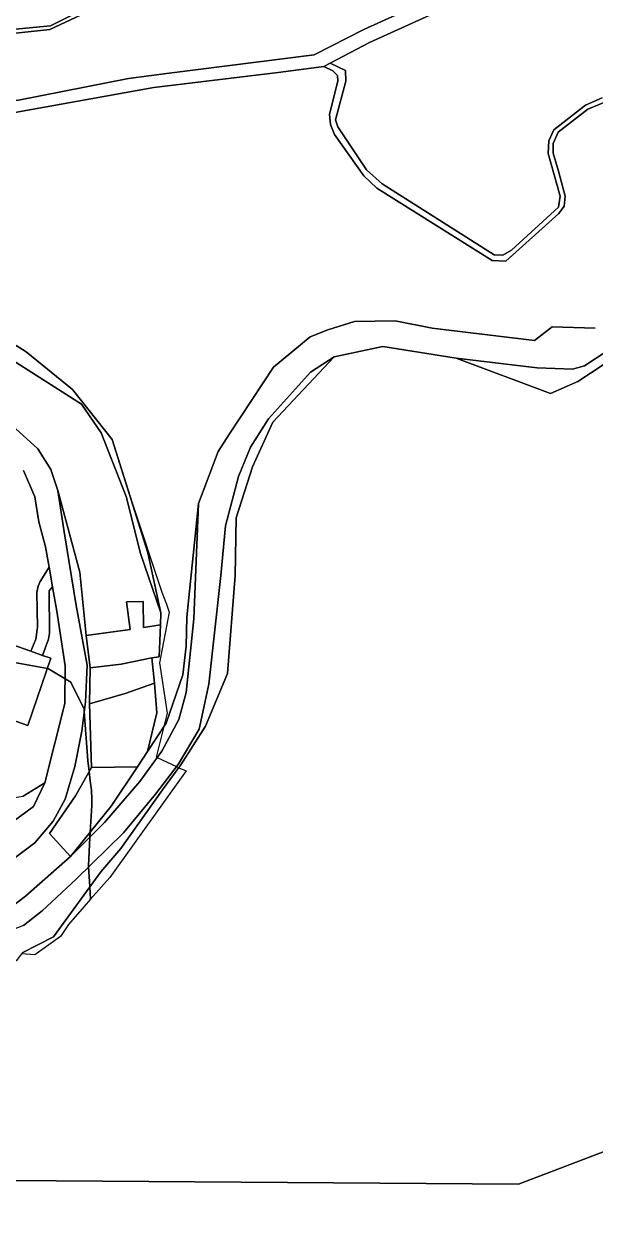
# Model space of a CAD drawing. Extents: x -477304 to -465429, y -1159113 to -1149210.
# Drawn here: x -466977 to -466642, y -1153491 to -1152788 of the extents above; entities that cross this region are included whole.
import ezdxf

# ---------------------------------------------------------------- set-up
doc = ezdxf.new("R2010")
doc.units = 0
for name, color, linetype in [('BPEJ_s', 7, 'Continuous'), ('orna_s', 7, 'Continuous'), ('ostatni_s', 7, 'Continuous'), ('PUPFL_s', 7, 'Continuous'), ('trav_porost_s', 7, 'Continuous'), ('voda_s', 7, 'Continuous')]:
    doc.layers.add(name, color=color, linetype=linetype)

msp = doc.modelspace()

# ---------------------------------------------------------------- linework, layer by layer
at = {"layer": 'BPEJ_s'}
for points in [[(-466981.45, -1152976.3), (-466975.46, -1152980.09), (-466948.4, -1153002.05), (-466925.09, -1153031.35), (-466913.46, -1153068.53), (-466896.02, -1153120.69), (-466893.4, -1153127.82), (-466891.72, -1153132.38), (-466897.45, -1153162.2), (-466892.92, -1153191.55), (-466894.88, -1153199.41), (-466899.36, -1153217.32), (-466898.77, -1153217.59), (-466887.47, -1153222.85), (-466886.07, -1153223.5), (-466881.94, -1153225.43), (-466926.56, -1153287.7), (-466937.76, -1153300.57)], [(-466981.45, -1152976.3), (-466975.46, -1152980.09), (-466948.4, -1153002.05), (-466925.09, -1153031.35), (-466913.46, -1153068.53), (-466896.02, -1153120.69), (-466893.4, -1153127.82), (-466891.72, -1153132.38), (-466897.45, -1153162.2), (-466892.92, -1153191.55), (-466894.88, -1153199.41), (-466899.36, -1153217.32), (-466898.77, -1153217.59), (-466887.47, -1153222.85), (-466886.07, -1153223.5), (-466881.94, -1153225.43), (-466926.56, -1153287.7), (-466937.76, -1153300.57), (-466941.47, -1153304.82), (-466950.66, -1153315.38), (-466955.43, -1153322.3), (-466970.46, -1153333.04), (-466978.33, -1153332.56)], [(-466937.76, -1153300.57), (-466938.22, -1153293.15), (-466938.94, -1153281.5), (-466938.95, -1153281.28), (-466938.96, -1153281.02), (-466938.25, -1153264.32), (-466938.23, -1153264.08), (-466938.05, -1153261.21), (-466937.06, -1153245.71), (-466937.16, -1153241.88), (-466937.29, -1153236.64), (-466937.97, -1153231.12), (-466938.64, -1153225.77), (-466939.44, -1153219.23), (-466941.48, -1153190.63), (-466941.59, -1153189.16), (-466949.46, -1153173.42), (-466952.66, -1153171.46), (-466962.35, -1153165.54), (-466963.06, -1153165.41), (-466982.39, -1153161.96)], [(-466982.39, -1153161.96), (-466963.06, -1153165.41)], [(-466963.06, -1153165.41), (-466962.35, -1153165.54), (-466952.66, -1153171.46), (-466949.46, -1153173.42), (-466941.59, -1153189.16), (-466941.48, -1153190.63), (-466939.44, -1153219.23), (-466938.64, -1153225.77), (-466937.97, -1153231.12), (-466937.29, -1153236.64), (-466937.16, -1153241.88), (-466937.06, -1153245.71), (-466938.05, -1153261.21), (-466938.23, -1153264.08), (-466938.25, -1153264.32), (-466938.96, -1153281.02), (-466938.95, -1153281.28), (-466938.94, -1153281.5), (-466938.22, -1153293.15), (-466937.76, -1153300.57)], [(-466937.76, -1153300.57), (-466941.47, -1153304.82), (-466950.66, -1153315.38), (-466955.43, -1153322.3), (-466970.46, -1153333.04), (-466978.33, -1153332.56), (-466981.19, -1153336.38), (-466998.61, -1153350.93), (-467002.91, -1153413.68), (-467003.86, -1153433.96), (-467006.36, -1153464.36), (-467006.39, -1153464.72), (-467006.41, -1153465.04), (-467006.45, -1153465.52), (-467006.49, -1153465.93), (-467016.75, -1153468.56), (-467038.7, -1153479.53), (-467066.37, -1153504.58)]]:
    msp.add_lwpolyline(points, dxfattribs=at)
at = {"layer": 'orna_s'}
for points in [[(-466943.06, -1153010.59), (-466983.45, -1152984.84), (-466988.21, -1152982.16), (-466981.45, -1152976.3), (-466975.46, -1152980.09), (-466948.4, -1153002.05), (-466925.09, -1153031.35), (-466904.3, -1153097.8), (-466896.69, -1153132.76), (-466908.49, -1153098.09), (-466916.91, -1153064.74), (-466931.55, -1153027.51)], [(-466983.45, -1152984.84), (-466943.06, -1153010.59), (-466931.55, -1153027.51), (-466916.91, -1153064.74), (-466908.49, -1153098.09), (-466896.69, -1153132.76), (-466896.82, -1153139.86), (-466906.84, -1153141.34), (-466907.05, -1153126.24), (-466916.86, -1153126.36), (-466914.7, -1153142.54), (-466940.42, -1153146.17), (-466944.15, -1153109.03), (-466956.89, -1153061.25), (-466961.08, -1153048.94), (-466968.74, -1153036.79), (-466981.81, -1153024.88), (-466995.7, -1153017.07), (-467006.64, -1153014.84), (-467002.5, -1153001.18), (-466990.29, -1152989.3)]]:
    msp.add_lwpolyline(points, close=True, dxfattribs=at)
at = {"layer": 'ostatni_s'}
for points in [[(-466626.44, -1152741.44), (-466708.25, -1152768.77), (-466774.47, -1152799.01), (-466797.52, -1152811.04), (-466801.23, -1152812.97), (-466828, -1152816.55), (-466900.68, -1152825.33), (-466982.08, -1152839.95), (-467019.96, -1152844.33), (-467041.02, -1152845.7), (-467039.95, -1152839.06), (-466979.98, -1152832.68), (-466915.65, -1152820.09), (-466891.79, -1152816.88), (-466806.88, -1152806.13), (-466777.84, -1152791.41), (-466714.05, -1152762.26), (-466597.87, -1152724.65)], [(-466636.66, -1152833.98), (-466646.77, -1152837.9), (-466664.12, -1152851.39), (-466666.97, -1152858.08), (-466666.97, -1152863.74), (-466663.77, -1152874.22), (-466659.88, -1152888.84), (-466660.61, -1152894.73), (-466663.58, -1152899.07), (-466694.62, -1152926.95), (-466702.64, -1152926.52), (-466770.25, -1152884.21), (-466777.86, -1152876.95), (-466795.09, -1152852.75), (-466797.38, -1152846.95), (-466797.94, -1152840.91), (-466793.02, -1152821.67), (-466793.21, -1152818.27), (-466795.89, -1152815.49), (-466801.23, -1152812.97), (-466797.52, -1152811.04), (-466788.61, -1152815.35), (-466788.42, -1152821.62), (-466794.48, -1152844.26), (-466793.11, -1152848.37), (-466776.26, -1152873.41), (-466767.06, -1152881.71), (-466701.6, -1152923.27), (-466696.51, -1152923.46), (-466691.46, -1152920.49), (-466663.91, -1152895.44), (-466662.8, -1152888.98), (-466669.94, -1152864.03), (-466669.61, -1152856.57), (-466666.67, -1152850.16), (-466647.97, -1152835.68), (-466638.26, -1152831.34)], [(-466984.04, -1153305.01), (-466975.86, -1153298.73), (-466949.61, -1153275.43), (-466929.74, -1153255.61), (-466908.99, -1153231.63), (-466896.01, -1153213.8), (-466886.14, -1153195.34), (-466881.77, -1153179.39), (-466877.42, -1153136.3), (-466874.69, -1153068.82), (-466863.13, -1153038.45), (-466856.46, -1153028), (-466830.68, -1152988.95), (-466809.19, -1152971.31), (-466798.81, -1152967.14), (-466783.27, -1152962.27), (-466759.55, -1152961.89), (-466737.9, -1152966.25), (-466677.86, -1152973.41), (-466667.61, -1152965.4), (-466642.48, -1152966.21)], [(-466635.55, -1152979.75), (-466648.61, -1152988.24), (-466655.7, -1152990.12), (-466676.31, -1152989.35), (-466723.72, -1152983.73), (-466766.72, -1152976.89), (-466795.24, -1152982.99), (-466809.02, -1152992), (-466833.57, -1153019.19), (-466844.12, -1153035.8), (-466851.19, -1153053.06), (-466858.75, -1153081.88), (-466861.55, -1153110.97), (-466868.55, -1153174.6), (-466874.2, -1153200.92), (-466886.61, -1153221.72), (-466899.71, -1153238.94), (-466918.62, -1153261.67), (-466946.34, -1153288.73), (-466966.17, -1153307.23), (-466977.1, -1153315.85), (-466986.71, -1153319.56)], [(-466977.1, -1153315.85), (-466966.17, -1153307.23), (-466946.34, -1153288.73), (-466918.62, -1153261.67), (-466899.71, -1153238.94), (-466886.61, -1153221.72), (-466874.2, -1153200.92), (-466868.55, -1153174.6), (-466861.55, -1153110.97), (-466858.75, -1153081.88), (-466851.19, -1153053.06), (-466844.12, -1153035.8), (-466833.57, -1153019.19), (-466809.02, -1152992), (-466795.24, -1152982.99), (-466831.13, -1153021.25), (-466842.96, -1153047.34), (-466852.57, -1153077.3), (-466853.13, -1153110.97), (-466857.66, -1153168.45), (-466870.51, -1153199.15), (-466884.88, -1153221.9), (-466895.74, -1153236.47), (-466920.15, -1153270.83), (-466931.84, -1153284.38), (-466959.53, -1153322.44), (-466977.83, -1153331.87)], [(-466981.81, -1153024.88), (-466968.74, -1153036.79), (-466961.08, -1153048.94), (-466956.89, -1153061.25), (-466953.29, -1153085.49), (-466946.34, -1153128.64), (-466939.75, -1153163.41), (-466940.81, -1153185.03), (-466942.88, -1153202.21), (-466947.12, -1153222.88), (-466952.78, -1153241.9), (-466959.78, -1153254.83), (-466970.35, -1153267.47), (-466997.37, -1153287.62)], [(-466983.08, -1153255.07), (-466971.31, -1153246.22), (-466964.62, -1153232.32), (-466952.8, -1153185.94), (-466952.59, -1153163.87), (-466957.62, -1153131.79), (-466960.08, -1153117.68), (-466962.11, -1153106.03), (-466964.17, -1153094.23), (-466968.18, -1153079.51), (-466970.47, -1153065), (-466977.11, -1153049.5)], [(-466997.37, -1153287.62), (-466970.35, -1153267.47), (-466959.78, -1153254.83), (-466952.78, -1153241.9), (-466947.12, -1153222.88), (-466942.88, -1153202.21), (-466940.81, -1153185.03), (-466939.75, -1153163.41), (-466946.34, -1153128.64), (-466953.29, -1153085.49), (-466956.89, -1153061.25), (-466944.15, -1153109.03), (-466940.42, -1153146.17), (-466938.09, -1153165.07), (-466938.35, -1153186.08), (-466937.26, -1153223.3), (-466946.59, -1153240.07), (-466961.83, -1153261.95), (-466949.61, -1153275.43), (-466975.86, -1153298.73), (-466984.04, -1153305.01)]]:
    msp.add_lwpolyline(points, dxfattribs=at)
for points in [[(-466622.91, -1152977.83), (-466652.53, -1152997.49), (-466668.48, -1153004.47), (-466723.72, -1152983.73), (-466676.31, -1152989.35), (-466655.7, -1152990.12), (-466648.61, -1152988.24), (-466635.55, -1152979.75), (-466626.44, -1152972.16), (-466613.02, -1152958.38), (-466598.7, -1152940.95), (-466597.09, -1152938.16), (-466590.64, -1152946.11), (-466605.94, -1152959.71)], [(-466949.61, -1153275.43), (-466925.71, -1153246.03), (-466910.29, -1153222.93), (-466904.41, -1153213.96), (-466893.61, -1153197.47), (-466883.83, -1153169.16), (-466881.89, -1153152.32), (-466881.48, -1153135.32), (-466874.69, -1153068.82), (-466877.42, -1153136.3), (-466881.77, -1153179.39), (-466886.14, -1153195.34), (-466896.01, -1153213.8), (-466908.99, -1153231.63), (-466929.74, -1153255.61)], [(-466972.79, -1153155.34), (-466969.95, -1153148.19), (-466968.92, -1153141.15), (-466969.2, -1153120.71), (-466968.52, -1153117.18), (-466967.38, -1153114.53), (-466962.11, -1153106.03), (-466960.08, -1153117.68), (-466962.06, -1153119.87), (-466961.9, -1153144.69), (-466962.47, -1153148.3), (-466965.94, -1153157.73)], [(-466965.94, -1153157.73), (-466960.99, -1153159.45), (-466974.61, -1153198.72), (-467008.01, -1153187.11), (-466995.23, -1153147.52), (-466972.79, -1153155.34)], [(-466971.31, -1153246.22), (-466983.08, -1153255.07), (-467010.52, -1153270.19), (-467022.56, -1153281.8), (-467025.7, -1153293), (-467024.38, -1153301.52), (-467022.76, -1153304.71), (-467032.22, -1153300.48), (-467035.43, -1153280.14), (-467048.29, -1153251.57), (-466977.37, -1153240.1), (-466964.62, -1153232.32)]]:
    msp.add_lwpolyline(points, close=True, dxfattribs=at)
at = {"layer": 'PUPFL_s'}
for points in [[(-466597.87, -1152724.65), (-466714.05, -1152762.26), (-466777.84, -1152791.41), (-466806.88, -1152806.13), (-466891.79, -1152816.88), (-466915.65, -1152820.09), (-466979.98, -1152832.68), (-467039.95, -1152839.06), (-467040.74, -1152834.47), (-467044.07, -1152822.78), (-467050.05, -1152814.28), (-467060.49, -1152806.36), (-467068.3, -1152801.29), (-467076.08, -1152796.2), (-467066.84, -1152797.29), (-467012.72, -1152796.72), (-466961.68, -1152791.34), (-466919.11, -1152771.15), (-466786.58, -1152778.47), (-466722.86, -1152750.73), (-466656.18, -1152712.81), (-466583.08, -1152695.03)], [(-466638.26, -1152831.34), (-466647.97, -1152835.68), (-466666.67, -1152850.16), (-466669.61, -1152856.57), (-466669.94, -1152864.03), (-466662.8, -1152888.98), (-466663.91, -1152895.44), (-466691.46, -1152920.49), (-466696.51, -1152923.46), (-466701.6, -1152923.27), (-466767.06, -1152881.71), (-466776.26, -1152873.41), (-466793.11, -1152848.37), (-466794.48, -1152844.26), (-466788.42, -1152821.62), (-466788.61, -1152815.35), (-466797.52, -1152811.04), (-466774.47, -1152799.01), (-466708.25, -1152768.77), (-466626.44, -1152741.44)], [(-466920.03, -1152768.37), (-466961.31, -1152789.22), (-467017.06, -1152794.41), (-467066.02, -1152794.5), (-467074.15, -1152792.99), (-467089.62, -1152789.08), (-467083.7, -1152761.16)], [(-466982.08, -1152839.95), (-466900.68, -1152825.33), (-466828, -1152816.55), (-466801.23, -1152812.97), (-466795.89, -1152815.49), (-466793.21, -1152818.27), (-466793.02, -1152821.67), (-466797.94, -1152840.91), (-466797.38, -1152846.95), (-466795.09, -1152852.75), (-466777.86, -1152876.95), (-466770.25, -1152884.21), (-466702.64, -1152926.52), (-466694.62, -1152926.95), (-466663.58, -1152899.07), (-466660.61, -1152894.73), (-466659.88, -1152888.84), (-466663.77, -1152874.22), (-466666.97, -1152863.74), (-466666.97, -1152858.08), (-466664.12, -1152851.39), (-466646.77, -1152837.9), (-466636.66, -1152833.98)], [(-466642.48, -1152966.21), (-466667.61, -1152965.4), (-466677.86, -1152973.41), (-466737.9, -1152966.25), (-466759.55, -1152961.89), (-466783.27, -1152962.27), (-466798.81, -1152967.14), (-466809.19, -1152971.31), (-466830.68, -1152988.95), (-466856.46, -1153028), (-466863.13, -1153038.45), (-466874.69, -1153068.82), (-466881.48, -1153135.32), (-466881.89, -1153152.32), (-466883.83, -1153169.16), (-466893.61, -1153197.47), (-466904.41, -1153213.96), (-466899.03, -1153191.36), (-466900.37, -1153173.95), (-466902.03, -1153159.13), (-466897.56, -1153158.67), (-466896.82, -1153139.86), (-466896.69, -1153132.76), (-466904.3, -1153097.8), (-466925.09, -1153031.35), (-466948.4, -1153002.05), (-466975.46, -1152980.09), (-466981.45, -1152976.3)], [(-466977.83, -1153331.87), (-466959.53, -1153322.44), (-466931.84, -1153284.38), (-466920.15, -1153270.83), (-466895.74, -1153236.47), (-466884.88, -1153221.9), (-466870.51, -1153199.15), (-466857.66, -1153168.45), (-466853.13, -1153110.97), (-466852.57, -1153077.3), (-466842.96, -1153047.34), (-466831.13, -1153021.25), (-466795.24, -1152982.99), (-466766.72, -1152976.89), (-466723.72, -1152983.73), (-466668.48, -1153004.47), (-466652.53, -1152997.49), (-466622.91, -1152977.83)], [(-467116.28, -1153518.46), (-467123.53, -1153489.65), (-467115.28, -1153488.9), (-467092.97, -1153484.55), (-467038.53, -1153476.1), (-467012.13, -1153465), (-466687.22, -1153467.37), (-466322.4, -1153328.12)], [(-466180.88, -1153336.91), (-466195.78, -1153350.75), (-466224.17, -1153360.61), (-466250.6, -1153359.86), (-466280.18, -1153363.86), (-466312.95, -1153365), (-466321.52, -1153352.39), (-466322.4, -1153328.12), (-466687.22, -1153467.37), (-467012.13, -1153465), (-467006.37, -1153464.72), (-467003.53, -1153380.5), (-467010.97, -1153380.82), (-467012.67, -1153412.53)]]:
    msp.add_lwpolyline(points, dxfattribs=at)
at = {"layer": 'trav_porost_s'}
for points in [[(-466977.11, -1153049.5), (-466970.47, -1153065), (-466968.18, -1153079.51), (-466964.17, -1153094.23), (-466962.11, -1153106.03), (-466967.38, -1153114.53), (-466968.52, -1153117.18), (-466969.2, -1153120.71), (-466968.92, -1153141.15), (-466969.95, -1153148.19), (-466972.79, -1153155.34), (-466995.23, -1153147.52)], [(-467008.01, -1153187.11), (-466974.61, -1153198.72), (-466960.99, -1153159.45), (-466965.94, -1153157.73), (-466962.47, -1153148.3), (-466961.9, -1153144.69), (-466962.06, -1153119.87), (-466960.08, -1153117.68), (-466957.62, -1153131.79), (-466952.59, -1153163.87), (-466952.8, -1153185.94), (-466964.62, -1153232.32), (-466977.37, -1153240.1)]]:
    msp.add_lwpolyline(points, dxfattribs=at)
for points in [[(-466914.7, -1153142.54), (-466916.86, -1153126.36), (-466907.05, -1153126.24), (-466906.84, -1153141.34), (-466896.82, -1153139.86), (-466897.56, -1153158.67), (-466902.03, -1153159.13), (-466919.85, -1153162.84), (-466938.09, -1153165.07), (-466940.42, -1153146.17)], [(-466902.03, -1153159.13), (-466900.37, -1153173.95), (-466917.49, -1153180.01), (-466938.35, -1153186.08), (-466938.09, -1153165.07), (-466919.85, -1153162.84)], [(-466899.03, -1153191.36), (-466904.41, -1153213.96), (-466910.29, -1153222.93), (-466937.26, -1153223.3), (-466938.35, -1153186.08), (-466917.49, -1153180.01), (-466900.37, -1153173.95)], [(-466961.83, -1153261.95), (-466946.59, -1153240.07), (-466937.26, -1153223.3), (-466910.29, -1153222.93), (-466925.71, -1153246.03), (-466949.61, -1153275.43)]]:
    msp.add_lwpolyline(points, close=True, dxfattribs=at)
at = {"layer": 'voda_s'}
msp.add_lwpolyline([(-466583.08, -1152695.03), (-466656.18, -1152712.81), (-466722.86, -1152750.73), (-466786.58, -1152778.47), (-466919.11, -1152771.15), (-466961.68, -1152791.34), (-467012.72, -1152796.72), (-467066.84, -1152797.29), (-467076.08, -1152796.2), (-467080.06, -1152793.16), (-467090.56, -1152791.89), (-467089.62, -1152789.08), (-467074.15, -1152792.99), (-467066.02, -1152794.5), (-467017.06, -1152794.41), (-466961.31, -1152789.22), (-466920.03, -1152768.37), (-466785.31, -1152775.92), (-466721.85, -1152747.48), (-466696.84, -1152733.99), (-466656.72, -1152710.83), (-466583.86, -1152692.67)], dxfattribs=at)

doc.saveas('drawing.dxf')
